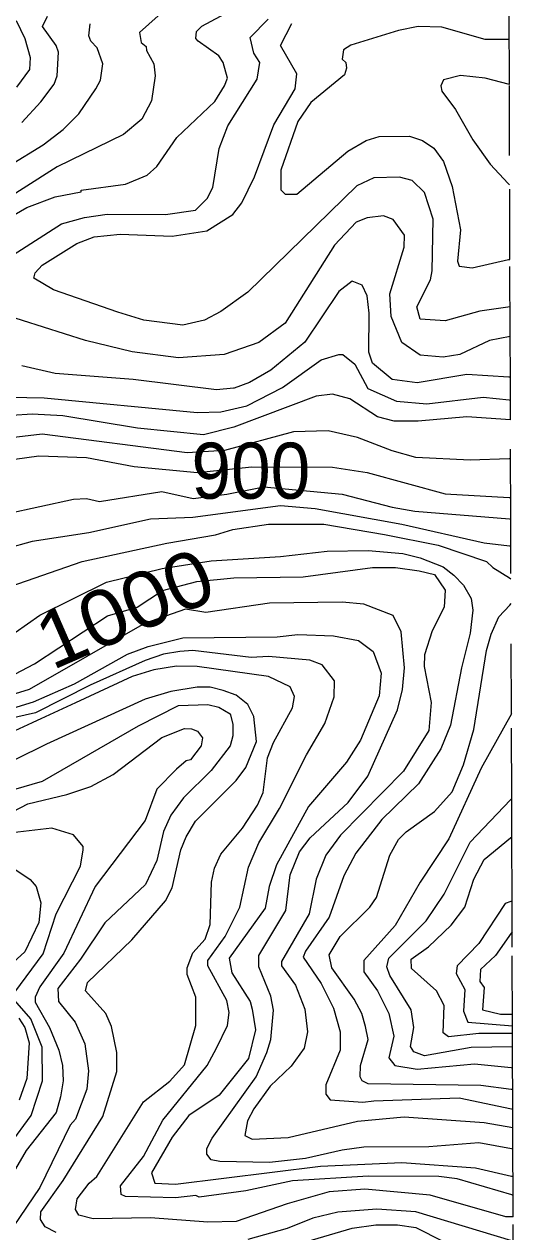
# Model space of a CAD drawing. Extents: x 423 to 448.8, y 7456.3 to 7484.
# Drawn here: x 447.985 to 448.684, y 7477.981 to 7479.704 of the extents above; entities that cross this region are included whole.
import ezdxf
from ezdxf.enums import TextEntityAlignment as Align

# ---------------------------------------------------------------- set-up
doc = ezdxf.new("R2010")
doc.units = 0
doc.header["$LTSCALE"] = 0.032
doc.linetypes.add('SHORT_DASHED', pattern=[2.7, 1.5, -1.2])
for name, color, linetype, lineweight in [('1', 7, 'Continuous', 25), ('2', 7, 'Continuous', 13), ('22', 7, 'SHORT_DASHED', 13)]:
    doc.layers.add(name, color=color, linetype=linetype, lineweight=lineweight)
doc.layers.add('61', color=7, linetype='Continuous')

msp = doc.modelspace()

# ---------------------------------------------------------------- linework, layer by layer
at = {"layer": '1'}
for points in [[(447.9186, 7479.3428), (448.0385, 7479.4194), (448.071, 7479.4286), (448.1035, 7479.4333), (448.187, 7479.4325), (448.2295, 7479.4387), (448.2465, 7479.4557), (448.2543, 7479.4712), (448.2636, 7479.5269), (448.2759, 7479.5594), (448.3177, 7479.6259), (448.3216, 7479.6499), (448.313, 7479.663), (448.3076, 7479.6854), (448.3332, 7479.7117)], [(447.9735, 7479.7094), (447.9859, 7479.6839), (447.9936, 7479.6568), (447.9929, 7479.6398), (447.9743, 7479.6143)], [(448.6789, 7479.2585), (448.6495, 7479.253), (448.607, 7479.233), (448.583, 7479.2291), (448.5505, 7479.2322), (448.5242, 7479.25), (448.5088, 7479.2871), (448.5072, 7479.3196), (448.5273, 7479.3861), (448.5281, 7479.4031), (448.5119, 7479.4256), (448.4979, 7479.4309), (448.4747, 7479.4278), (448.4592, 7479.4217), (448.4283, 7479.3892), (448.3579, 7479.2778), (448.32, 7479.25), (448.2705, 7479.2329), (448.2056, 7479.2283), (448.1391, 7479.2368), (448.0725, 7479.2531), (447.9225, 7479.3003)], [(447.972, 7479.0837), (448.006, 7479.0883), (448.0741, 7479.086), (448.1421, 7479.0729), (448.2326, 7479.0644), (448.3099, 7479.0727), (448.4252, 7479.0721), (448.4747, 7479.0643), (448.5861, 7479.0342)], [(448.5861, 7479.0342), (448.6776, 7479.0289), (448.6796, 7479.0288)], [(447.972, 7478.7766), (447.9998, 7478.7913), (448.1041, 7478.8599), (448.1462, 7478.8725), (448.1828, 7478.8959), (448.2315, 7478.9089), (448.2845, 7478.9143), (448.3835, 7478.9158), (448.4825, 7478.929), (448.515, 7478.929), (448.549, 7478.9244), (448.5706, 7478.9189), (448.5861, 7478.8965), (448.5846, 7478.8725), (448.5675, 7478.8385), (448.5567, 7478.8045), (448.5559, 7478.7875), (448.566, 7478.7364), (448.5629, 7478.6962), (448.5265, 7478.6382), (448.4368, 7478.5469), (448.4159, 7478.5183), (448.402, 7478.4843), (448.392, 7478.4348), (448.3525, 7478.3667), (448.3525, 7478.3605), (448.3726, 7478.3327), (448.3858, 7478.2986), (448.3896, 7478.2662), (448.385, 7478.2429), (448.3664, 7478.2174), (448.3363, 7478.1888), (448.313, 7478.1563), (448.3038, 7478.1393), (448.2999, 7478.1184), (448.3108, 7478.113), (448.3618, 7478.1153), (448.4608, 7478.1385), (448.5273, 7478.1447), (448.6418, 7478.137), (448.6827, 7478.1297)], [(448.0308, 7477.98), (448.0153, 7477.9877), (448.0083, 7477.9985), (448.0091, 7478.0093), (448.0408, 7478.0542), (448.0973, 7478.1455), (448.1174, 7478.2097), (448.1174, 7478.2368), (448.1096, 7478.2739), (448.1019, 7478.2924), (448.0725, 7478.3249), (448.0756, 7478.3365), (448.139, 7478.3976), (448.187, 7478.4533), (448.1963, 7478.4719), (448.2087, 7478.526), (448.2164, 7478.5446), (448.2295, 7478.567), (448.2875, 7478.625), (448.3015, 7478.6436), (448.3169, 7478.6807), (448.3131, 7478.7163), (448.3045, 7478.7333), (448.2876, 7478.7465), (448.269, 7478.7534), (448.2504, 7478.758), (448.2319, 7478.758), (448.1947, 7478.7518), (448.1576, 7478.741), (448.0168, 7478.6768), (447.9719, 7478.6544)], [(448.6822, 7478.2636), (448.6802, 7478.2636), (448.6341, 7478.2638), (448.5908, 7478.2592), (448.583, 7478.2646), (448.5846, 7478.304), (448.5737, 7478.3249), (448.5381, 7478.3566), (448.5373, 7478.3697), (448.5621, 7478.3875), (448.5946, 7478.4185), (448.614, 7478.444), (448.6271, 7478.4843), (448.6418, 7478.5121), (448.6793, 7478.5429), (448.6813, 7478.5445)], [(448.6812, 7477.9681), (448.5443, 7478.0094), (448.4887, 7478.0132), (448.433, 7478.0086), (448.3974, 7478.0001), (448.3603, 7477.9854), (448.3046, 7477.9699)]]:
    msp.add_lwpolyline(points, dxfattribs=at)
at = {"layer": '2'}
for points in [[(447.9526, 7479.4217), (447.989, 7479.4426), (448.0292, 7479.458), (448.0663, 7479.465), (448.0663, 7479.4673), (448.1298, 7479.4758), (448.1607, 7479.489), (448.1746, 7479.5014), (448.2032, 7479.5424), (448.2574, 7479.5942), (448.2713, 7479.6166), (448.2752, 7479.6274), (448.269, 7479.6499), (448.2628, 7479.6591), (448.2334, 7479.68), (448.2303, 7479.6839), (448.2311, 7479.694), (448.2388, 7479.7016), (448.2922, 7479.7303)], [(448.1762, 7479.7164), (448.1498, 7479.6924), (448.1522, 7479.6784), (448.1591, 7479.6723), (448.1599, 7479.6669), (448.17, 7479.6476), (448.1723, 7479.6305), (448.1669, 7479.595), (448.153, 7479.5686), (448.1267, 7479.547), (448.0323, 7479.5006), (447.9349, 7479.4387)], [(447.982, 7479.564), (448.0091, 7479.5934), (448.0277, 7479.6189), (448.0323, 7479.6305), (448.0339, 7479.6646), (448.0308, 7479.6738), (448.0114, 7479.7009), (448.0184, 7479.7156)], [(447.9643, 7479.5029), (448.0122, 7479.5323), (448.0408, 7479.5539), (448.0632, 7479.5764), (448.0872, 7479.612), (448.0942, 7479.6243), (448.0973, 7479.6476), (448.0895, 7479.6708), (448.0802, 7479.68), (448.0772, 7479.6877), (448.0795, 7479.7048)], [(448.6787, 7479.3011), (448.6356, 7479.2948), (448.5861, 7479.2809), (448.5505, 7479.2832), (448.5458, 7479.301), (448.5652, 7479.3397), (448.5675, 7479.3521), (448.5691, 7479.4263), (448.5567, 7479.4642), (448.5389, 7479.4812), (448.5211, 7479.4859), (448.484, 7479.4851), (448.46, 7479.4735), (448.3046, 7479.3219), (448.2659, 7479.2941), (448.2427, 7479.2817), (448.2117, 7479.2747), (448.1561, 7479.2817), (448.1189, 7479.2933), (448.0269, 7479.325), (447.999, 7479.342), (448.0006, 7479.3497), (448.0107, 7479.3606), (448.0602, 7479.3915), (448.0849, 7479.4008), (448.122, 7479.4047), (448.1963, 7479.4016), (448.2458, 7479.4093), (448.2829, 7479.4325), (448.296, 7479.4495), (448.3138, 7479.4867), (448.3417, 7479.5609), (448.3718, 7479.612), (448.3741, 7479.6336), (448.351, 7479.6738), (448.3672, 7479.7055)], [(448.6774, 7479.6824), (448.6754, 7479.6824), (448.6433, 7479.6823), (448.5815, 7479.7001), (448.5474, 7479.7009), (448.5196, 7479.6955), (448.4515, 7479.6746), (448.4407, 7479.6676), (448.4391, 7479.6545), (448.4445, 7479.6499), (448.4453, 7479.6414), (448.4422, 7479.6321), (448.3942, 7479.5926), (448.3757, 7479.5656), (448.3517, 7479.496), (448.3517, 7479.4681), (448.3579, 7479.4619), (448.3742, 7479.4619), (448.4469, 7479.523), (448.4732, 7479.5385), (448.4918, 7479.5439), (448.5351, 7479.5447), (448.5536, 7479.5385), (448.5698, 7479.5276), (448.5838, 7479.5083), (448.5961, 7479.4727), (448.6078, 7479.4109), (448.6039, 7479.366), (448.6062, 7479.359), (448.6248, 7479.3567), (448.6765, 7479.3683), (448.6785, 7479.3687)], [(448.6777, 7479.6182), (448.6433, 7479.6274), (448.6078, 7479.6313), (448.5838, 7479.6251), (448.5799, 7479.6166), (448.5815, 7479.6089), (448.6008, 7479.5826), (448.6255, 7479.5393), (448.6503, 7479.5044), (448.6762, 7479.4772), (448.6781, 7479.4752)], [(448.6791, 7479.2005), (448.6771, 7479.2006), (448.6171, 7479.2043), (448.5459, 7479.1927), (448.5103, 7479.1974), (448.4824, 7479.2206), (448.477, 7479.2361), (448.4778, 7479.2918), (448.4747, 7479.3165), (448.4678, 7479.332), (448.4531, 7479.3374), (448.4345, 7479.3227), (448.3858, 7479.2507), (448.3371, 7479.2105), (448.3069, 7479.1928), (448.2848, 7479.1847), (448.2841, 7479.1847), (448.2597, 7479.1827), (448.1406, 7479.1974), (448.0292, 7479.2059), (447.982, 7479.2167)], [(447.8885, 7479.1734), (448.0138, 7479.1711), (448.2319, 7479.1502), (448.2659, 7479.151), (448.303, 7479.1595), (448.3541, 7479.1858), (448.409, 7479.2252), (448.4345, 7479.233), (448.4399, 7479.233), (448.4569, 7479.2191), (448.4755, 7479.1842), (448.5165, 7479.1665), (448.5598, 7479.1626), (448.6403, 7479.1718), (448.6772, 7479.168), (448.6792, 7479.1678)], [(448.6793, 7479.1395), (448.6171, 7479.144), (448.5474, 7479.1378), (448.5134, 7479.1378), (448.4894, 7479.144), (448.45, 7479.1695), (448.4252, 7479.1765), (448.402, 7479.1734), (448.2845, 7479.1293), (448.2411, 7479.1185), (448.1468, 7479.1278), (448.0401, 7479.1456), (447.9967, 7479.1479), (447.938, 7479.144)], [(448.6794, 7479.0841), (448.6774, 7479.084), (448.6217, 7479.0821), (448.5443, 7479.086), (448.5103, 7479.0953), (448.4608, 7479.1146), (448.419, 7479.1239), (448.3695, 7479.1224), (448.271, 7479.096), (448.2177, 7479.0927), (448.0107, 7479.1192), (447.938, 7479.1108)], [(447.9596, 7479.0056), (448.0555, 7479.0264), (448.0741, 7479.0272), (448.0926, 7479.0233), (448.1816, 7479.0372), (448.2264, 7479.0272), (448.2744, 7479.0336), (448.327, 7479.0442), (448.4392, 7479.0334), (448.5103, 7479.0148), (448.5428, 7479.0094), (448.6777, 7478.9982), (448.6797, 7478.9978)], [(448.6799, 7478.9594), (448.6779, 7478.9596), (448.6418, 7478.9638), (448.5242, 7478.9901), (448.4005, 7479.0125), (448.351, 7479.0171), (448.2257, 7479.0001), (448.1653, 7478.9978), (448.0772, 7478.9785), (447.9967, 7478.9661), (447.9209, 7478.9452)], [(447.9542, 7478.898), (448.0679, 7478.9375), (448.1886, 7478.9638), (448.2582, 7478.9754), (448.2829, 7478.9831), (448.334, 7478.9909), (448.4129, 7478.9909), (448.4995, 7478.9762), (448.576, 7478.9607), (448.6449, 7478.9375), (448.6542, 7478.929), (448.678, 7478.9141), (448.68, 7478.9128)], [(447.9364, 7478.8114), (448.0076, 7478.8609), (448.1025, 7478.9078), (448.1821, 7478.9273), (448.252, 7478.9383), (448.351, 7478.9445), (448.4175, 7478.9522), (448.4763, 7478.953), (448.5258, 7478.9491), (448.5505, 7478.9429), (448.583, 7478.9298), (448.5984, 7478.9182), (448.6124, 7478.9035), (448.6232, 7478.8849), (448.6255, 7478.8679), (448.6217, 7478.8354), (448.6093, 7478.7859), (448.5938, 7478.7039), (448.5799, 7478.6699), (448.5482, 7478.6203), (448.4956, 7478.5693), (448.4585, 7478.5214), (448.4414, 7478.4889), (448.4206, 7478.4301), (448.3866, 7478.3814), (448.3835, 7478.3729), (448.409, 7478.335), (448.4268, 7478.3002), (448.4361, 7478.2662), (448.4361, 7478.2399), (448.4159, 7478.1904), (448.4159, 7478.1772), (448.4221, 7478.1694), (448.4685, 7478.1656), (448.484, 7478.1679), (448.6062, 7478.1718), (448.6806, 7478.1564), (448.6826, 7478.1559)], [(448.6828, 7478.0986), (448.6808, 7478.099), (448.6341, 7478.1076), (448.5629, 7478.1022), (448.4701, 7478.1014), (448.4392, 7478.0975), (448.3866, 7478.0852), (448.3355, 7478.0797), (448.2644, 7478.0813), (448.2519, 7478.0836), (448.2457, 7478.0914), (448.2457, 7478.0998), (448.2535, 7478.1146), (448.3162, 7478.2019), (448.3316, 7478.2368), (448.3371, 7478.2553), (448.3409, 7478.2971), (448.3371, 7478.3172), (448.32, 7478.359), (448.32, 7478.3752), (448.3587, 7478.4394), (448.3649, 7478.4905), (448.378, 7478.5229), (448.3935, 7478.5431), (448.4144, 7478.5624), (448.4476, 7478.5933), (448.4755, 7478.6312), (448.518, 7478.7256), (448.525, 7478.755), (448.5281, 7478.7859), (448.5234, 7478.837), (448.5119, 7478.8602), (448.4701, 7478.8764), (448.4392, 7478.8795), (448.3355, 7478.8779), (448.2442, 7478.8648), (448.2156, 7478.8695), (448.157, 7478.849), (447.9921, 7478.755), (447.9457, 7478.7403)], [(448.6825, 7478.1838), (448.6805, 7478.1839), (448.6372, 7478.1896), (448.4763, 7478.1919), (448.4677, 7478.1965), (448.4647, 7478.2019), (448.4654, 7478.2182), (448.4763, 7478.2553), (448.4724, 7478.2739), (448.467, 7478.2924), (448.4562, 7478.3126), (448.4244, 7478.3574), (448.4206, 7478.376), (448.4361, 7478.4023), (448.4786, 7478.444), (448.4879, 7478.458), (448.5072, 7478.5183), (448.5196, 7478.5407), (448.5304, 7478.5515), (448.5706, 7478.5809), (448.5961, 7478.6088), (448.6124, 7478.6474), (448.6271, 7478.6977), (448.6449, 7478.8107), (448.6518, 7478.8339), (448.6627, 7478.8586), (448.6782, 7478.8753), (448.6801, 7478.8774)], [(447.8536, 7478.6931), (447.9983, 7478.7372), (448.057, 7478.7627), (448.1328, 7478.8052), (448.1623, 7478.8161), (448.2118, 7478.8284), (448.3463, 7478.83), (448.3757, 7478.8331), (448.4268, 7478.8315), (448.4623, 7478.8246), (448.4832, 7478.8091), (448.4948, 7478.7782), (448.4917, 7478.7457), (448.4654, 7478.6823), (448.4453, 7478.6513), (448.3912, 7478.5879), (448.3455, 7478.5044), (448.3347, 7478.4734), (448.3293, 7478.4425), (448.2775, 7478.3713), (448.2814, 7478.3504), (448.3077, 7478.3095), (448.3108, 7478.2986), (448.3154, 7478.2692), (448.3053, 7478.2282), (448.2635, 7478.1756), (448.2202, 7478.147), (448.1962, 7478.1161), (448.1669, 7478.065), (448.1715, 7478.0503), (448.2009, 7478.0488), (448.4082, 7478.0743), (448.5242, 7478.0797), (448.6294, 7478.072), (448.6809, 7478.0604), (448.6829, 7478.06)], [(448.683, 7478.0328), (448.681, 7478.0334), (448.6031, 7478.0565), (448.5768, 7478.0596), (448.4763, 7478.0604), (448.368, 7478.0534), (448.3015, 7478.0395), (448.235, 7478.0302), (448.2303, 7478.0326), (448.2009, 7478.0295), (448.1297, 7478.031), (448.1235, 7478.0341), (448.1228, 7478.0465), (448.1553, 7478.0883), (448.1831, 7478.1401), (448.2465, 7478.2182), (448.2597, 7478.2429), (448.2752, 7478.2754), (448.2775, 7478.294), (448.2744, 7478.311), (448.2473, 7478.3605), (448.2473, 7478.3682), (448.2721, 7478.4023), (448.293, 7478.444), (448.3053, 7478.5013), (448.32, 7478.5361), (448.3494, 7478.5848), (448.3881, 7478.6614), (448.4144, 7478.7062), (448.4275, 7478.7442), (448.4283, 7478.7674), (448.4105, 7478.7898), (448.3927, 7478.7967), (448.334, 7478.8021), (448.3092, 7478.8006), (448.2257, 7478.8107), (448.2071, 7478.8091), (448.1839, 7478.8052), (448.1576, 7478.796), (448.0795, 7478.7612), (448.0014, 7478.7217), (447.9612, 7478.7124)], [(448.6831, 7478.0024), (448.6811, 7478.0024), (448.6727, 7478.0024), (448.5645, 7478.0333), (448.4716, 7478.0418), (448.4206, 7478.038), (448.3603, 7478.0209), (448.2876, 7477.9954), (448.2473, 7477.9946), (448.1654, 7478.0008), (448.0834, 7477.9993), (448.0632, 7478.0047), (448.0586, 7478.0125), (448.0609, 7478.0279), (448.0779, 7478.0503), (448.0888, 7478.0596), (448.1553, 7478.1663), (448.1932, 7478.1957), (448.214, 7478.219), (448.2303, 7478.2754), (448.2303, 7478.3157), (448.2179, 7478.3481), (448.2179, 7478.3574), (448.2257, 7478.3791), (448.2434, 7478.3984), (448.2504, 7478.4193), (448.2527, 7478.4796), (448.2566, 7478.4997), (448.2659, 7478.5198), (448.2968, 7478.5569), (448.3184, 7478.5895), (448.3262, 7478.608), (448.3324, 7478.6575), (448.3409, 7478.6792), (448.368, 7478.7287), (448.3711, 7478.7449), (448.3649, 7478.7588), (448.334, 7478.7735), (448.2319, 7478.7875), (448.2025, 7478.7882), (448.17, 7478.7828), (448.1391, 7478.7735), (448.0586, 7478.7356), (447.9658, 7478.6931)], [(447.9704, 7478.6119), (448.0114, 7478.6242), (448.1483, 7478.7031), (448.2056, 7478.7318), (448.2473, 7478.7333), (448.2628, 7478.7294), (448.279, 7478.7201), (448.2829, 7478.7055), (448.2829, 7478.6885), (448.279, 7478.6745), (448.252, 7478.639), (448.2125, 7478.6002), (448.1947, 7478.5755), (448.1839, 7478.5523), (448.1746, 7478.5106), (448.1584, 7478.4765), (448.1004, 7478.4216), (448.0656, 7478.3697), (448.0331, 7478.328), (448.0339, 7478.3095), (448.0578, 7478.2801), (448.0717, 7478.2491), (448.0771, 7478.2105), (448.0748, 7478.1842), (448.0586, 7478.1416), (448.0508, 7478.1331), (448.0076, 7478.0441), (447.9696, 7477.9877)], [(448.6807, 7478.7202), (448.6375, 7478.6427), (448.5915, 7478.5415), (448.5505, 7478.4796), (448.5149, 7478.4178), (448.4701, 7478.3682), (448.4701, 7478.352), (448.4894, 7478.3249), (448.5057, 7478.2924), (448.5126, 7478.26), (448.5057, 7478.229), (448.5142, 7478.2182), (448.5459, 7478.2128), (448.6279, 7478.2205), (448.6804, 7478.2152), (448.6824, 7478.215)], [(447.8761, 7478.5322), (447.9905, 7478.5917), (448.0462, 7478.6049), (448.0803, 7478.6165), (448.112, 7478.6335), (448.1816, 7478.6861), (448.2141, 7478.6993), (448.2241, 7478.6985), (448.2326, 7478.6954), (448.2399, 7478.686), (448.238, 7478.6745), (448.2226, 7478.6544), (448.2164, 7478.6529), (448.2025, 7478.6412), (448.1746, 7478.6127), (448.1576, 7478.5678), (448.0865, 7478.4734), (448.0416, 7478.3783), (448.0076, 7478.3303), (448.0006, 7478.3157), (448.0006, 7478.3087), (448.0215, 7478.2723), (448.0346, 7478.2399), (448.04, 7478.2182), (448.0408, 7478.1965), (448.037, 7478.1733), (448.0308, 7478.1509), (447.9882, 7478.0967), (447.9596, 7478.048)], [(448.6823, 7478.2446), (448.6232, 7478.2437), (448.5567, 7478.2321), (448.5413, 7478.2375), (448.5366, 7478.2452), (448.5412, 7478.2723), (448.5374, 7478.2978), (448.5072, 7478.3466), (448.5026, 7478.359), (448.5057, 7478.3713), (448.559, 7478.4247), (448.5845, 7478.4626), (448.6217, 7478.5369), (448.6792, 7478.5974), (448.6811, 7478.5994)], [(447.9719, 7478.3226), (448.0122, 7478.3775), (448.0308, 7478.4348), (448.0656, 7478.5028), (448.0694, 7478.526), (448.0694, 7478.5307), (448.0555, 7478.5476), (448.0246, 7478.557), (447.9519, 7478.5484)], [(447.972, 7478.4982), (447.9936, 7478.4835), (448.0021, 7478.4734), (448.0091, 7478.4502), (448.006, 7478.4224), (447.9859, 7478.3806), (447.9433, 7478.3419)], [(448.6816, 7478.453), (448.6796, 7478.4523), (448.6719, 7478.4494), (448.634, 7478.3922), (448.6031, 7478.3605), (448.6016, 7478.3497), (448.614, 7478.3265), (448.6124, 7478.2955), (448.6186, 7478.2801), (448.6822, 7478.2747)], [(448.6817, 7478.4091), (448.6803, 7478.4071), (448.658, 7478.3752), (448.6364, 7478.3551), (448.6356, 7478.3381), (448.6418, 7478.3296), (448.6395, 7478.2978), (448.665, 7478.2916), (448.6801, 7478.2916), (448.6821, 7478.2916)], [(447.9047, 7478.024), (447.9952, 7478.147), (448.0114, 7478.1965), (448.0106, 7478.2445), (447.9944, 7478.2847), (447.9719, 7478.311)], [(447.9774, 7478.2855), (447.9859, 7478.2723), (447.9921, 7478.2507), (447.989, 7478.1996), (447.9782, 7478.1687)], [(448.3123, 7477.9444), (448.4531, 7477.9862), (448.4871, 7477.9908), (448.518, 7477.9908), (448.5443, 7477.9869), (448.6224, 7477.9475)]]:
    msp.add_lwpolyline(points, dxfattribs=at)
at = {"layer": '22'}
for points in [[(448.6785, 7479.3687), (448.678, 7479.5168), (448.6777, 7479.6182), (448.677, 7479.8254)], [(448.6807, 7478.7202), (448.6799, 7478.952), (448.6799, 7478.9594), (448.6797, 7478.9978), (448.6793, 7479.1395), (448.6792, 7479.1678), (448.6791, 7479.2005), (448.6789, 7479.2585), (448.6785, 7479.3687)], [(448.6822, 7478.2747), (448.6818, 7478.3872), (448.6816, 7478.453), (448.6813, 7478.5445), (448.6811, 7478.5994), (448.6807, 7478.7202)], [(448.6841, 7477.7164), (448.6837, 7477.8224), (448.6835, 7477.891), (448.6831, 7478.0024), (448.683, 7478.0328), (448.6828, 7478.0986), (448.6827, 7478.1297), (448.6826, 7478.1559), (448.6825, 7478.1838), (448.6824, 7478.215), (448.6823, 7478.2446), (448.6822, 7478.2747)]]:
    msp.add_lwpolyline(points, dxfattribs=at)

# ---------------------------------------------------------------- texts
at = {"layer": '61', "width": 0.95}
msp.add_text('900', height=0.08, dxfattribs=at).set_placement((448.3087, 7479.0271), align=Align.CENTER)
at = {"layer": '61', "width": 1.1}
msp.add_text('1000', height=0.08, rotation=23.594, dxfattribs=at).set_placement((448.1447, 7478.834), align=Align.CENTER)

doc.saveas('drawing.dxf')
